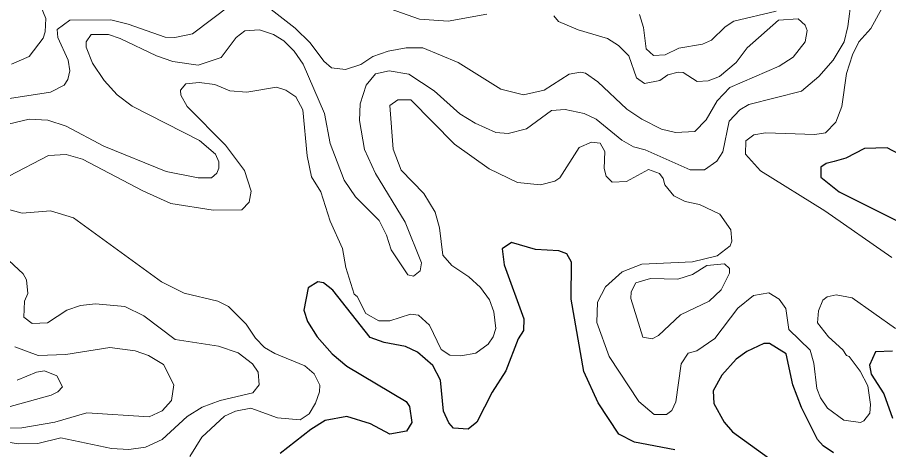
# Model space of a CAD drawing. Extents: x 763.2 to 816.8, y 7896.5 to 7952.7.
# Drawn here: x 797.081 to 800.064, y 7919.437 to 7920.916 of the extents above; entities that cross this region are included whole.
import ezdxf

# ---------------------------------------------------------------- set-up
doc = ezdxf.new("R2010")
doc.units = 0
doc.header["$LTSCALE"] = 0.064
doc.layers.add('1', color=7, linetype='Continuous', lineweight=25)
doc.layers.add('2', color=7, linetype='Continuous', lineweight=13)

msp = doc.modelspace()

# ---------------------------------------------------------------- linework, layer by layer
at = {"layer": '1'}
for points in [[(800.122, 7920.437), (800.0595, 7920.4694), (799.9821, 7920.4678), (799.918, 7920.4337), (799.878, 7920.4233), (799.8501, 7920.4159), (799.8323, 7920.403), (799.8324, 7920.3689), (799.8953, 7920.3187), (800.1671, 7920.1835)], [(798.9353, 7920.1176), (798.8556, 7920.1211), (798.7731, 7920.1454), (798.7411, 7920.1238), (798.7475, 7920.0689), (798.8148, 7919.8844), (798.8144, 7919.8441), (798.7957, 7919.8154), (798.754, 7919.706), (798.7062, 7919.6329), (798.6545, 7919.5306), (798.6247, 7919.5067), (798.5743, 7919.5097), (798.5583, 7919.5279), (798.5399, 7919.5689), (798.5303, 7919.6749), (798.5038, 7919.7246), (798.4512, 7919.7708), (798.4103, 7919.7898), (798.3363, 7919.8039), (798.2894, 7919.8201), (798.1608, 7919.9825), (798.1294, 7920.0078), (798.1096, 7920.0106), (798.076, 7919.9903), (798.0621, 7919.9139), (798.0739, 7919.8758), (798.1072, 7919.8223), (798.159, 7919.7641), (798.2088, 7919.7229), (798.4123, 7919.6011), (798.4234, 7919.5846), (798.4313, 7919.5296), (798.4132, 7919.5), (798.3567, 7919.4901), (798.2896, 7919.5247), (798.2089, 7919.5505), (798.1343, 7919.5367), (798.086, 7919.5062), (797.9807, 7919.4238)], [(799.0692, 7919.5968), (799.0202, 7919.7045), (798.9773, 7919.9518), (798.979, 7920.0783), (798.9629, 7920.1068), (798.9353, 7920.1176)], [(799.8763, 7919.4263), (799.8399, 7919.4495), (799.8213, 7919.4716), (799.7658, 7919.581), (799.7368, 7919.6585), (799.7134, 7919.7645), (799.6562, 7919.8005), (799.6372, 7919.7996), (799.5789, 7919.7726), (799.5419, 7919.7458), (799.4934, 7919.6921), (799.464, 7919.6377), (799.4654, 7919.5943), (799.5016, 7919.5311), (799.5299, 7919.4977), (799.6944, 7919.3793)], [(800.0784, 7919.7741), (800.0201, 7919.7715), (799.9985, 7919.7258), (800.0046, 7919.695), (800.048, 7919.6275), (800.0781, 7919.545)], [(799.3322, 7919.4357), (799.1939, 7919.4628), (799.1408, 7919.4897), (799.0692, 7919.5968)]]:
    msp.add_lwpolyline(points, dxfattribs=at)
at = {"layer": '2'}
for points in [[(800.0754, 7920.0941), (799.846, 7920.2545), (799.6259, 7920.391), (799.5739, 7920.4473), (799.5752, 7920.493), (799.603, 7920.5135), (799.6433, 7920.5203), (799.8118, 7920.5154), (799.8482, 7920.5206), (799.8833, 7920.5569), (799.9038, 7920.6107), (799.9205, 7920.7236), (799.9406, 7920.7873), (799.963, 7920.832), (800.0035, 7920.8784), (800.0421, 7920.9484), (800.0487, 7920.993), (800.0234, 7921.0833), (799.9979, 7921.1365), (799.9994, 7921.1623), (800.0129, 7921.175), (800.0508, 7921.1794), (800.0843, 7921.1665)], [(797.0092, 7921.0712), (797.1234, 7921.0053), (797.1603, 7920.9562), (797.1775, 7920.9122), (797.1761, 7920.867), (797.1692, 7920.8448), (797.1214, 7920.7826), (797.0609, 7920.7561)], [(799.937, 7920.9812), (799.9253, 7920.8846), (799.912, 7920.832), (799.875, 7920.7698), (799.8257, 7920.7132), (799.7656, 7920.6635), (799.586, 7920.6174), (799.5547, 7920.5996), (799.5184, 7920.5604), (799.497, 7920.4559), (799.4758, 7920.4242), (799.4342, 7920.394), (799.3848, 7920.3939), (799.2303, 7920.4627), (799.1903, 7920.4731), (799.1509, 7920.4962), (799.0627, 7920.568), (799.0214, 7920.5872), (798.9564, 7920.6005), (798.9095, 7920.5973), (798.8238, 7920.5351), (798.761, 7920.5189), (798.7192, 7920.5221), (798.6483, 7920.5534), (798.5964, 7920.5863), (798.5085, 7920.6649), (798.4214, 7920.7218), (798.354, 7920.7325), (798.307, 7920.7222), (798.2749, 7920.6835), (798.2544, 7920.6204), (798.2527, 7920.5625), (798.2692, 7920.4639), (798.3071, 7920.3818), (798.4083, 7920.2153), (798.4644, 7920.0761)], [(797.6801, 7920.8597), (797.8105, 7920.9574)], [(797.9501, 7920.9426), (798.0322, 7920.8786), (798.0832, 7920.8293), (798.1302, 7920.7659), (798.1569, 7920.7437), (798.2047, 7920.7375), (798.2565, 7920.7552), (798.2985, 7920.7816), (798.3505, 7920.8007), (798.4119, 7920.8112), (798.4697, 7920.8113), (798.59, 7920.7616), (798.7367, 7920.6703), (798.8139, 7920.6504), (798.8852, 7920.6667), (798.9702, 7920.7221), (799.0093, 7920.729), (799.0268, 7920.7254), (799.0689, 7920.6949), (799.1683, 7920.602), (799.2193, 7920.5673), (799.2863, 7920.5336), (799.3349, 7920.5221), (799.4006, 7920.5252), (799.4402, 7920.5659), (799.4777, 7920.6309), (799.5205, 7920.6757), (799.6899, 7920.7486), (799.7381, 7920.7801), (799.7789, 7920.8319), (799.7857, 7920.8714), (799.7786, 7920.8891), (799.7551, 7920.9111), (799.6874, 7920.9064), (799.5804, 7920.8112), (799.5425, 7920.762), (799.4855, 7920.7136), (799.4463, 7920.6986), (799.409, 7920.6963), (799.3613, 7920.7272), (799.3441, 7920.729), (799.3084, 7920.7195), (799.2807, 7920.7004), (799.2286, 7920.6897), (799.201, 7920.7095), (799.1743, 7920.7847), (799.1399, 7920.8195), (799.1022, 7920.8439), (799.001, 7920.8735), (798.9343, 7920.9018), (798.9184, 7920.9216)], [(798.688, 7920.9264), (798.5559, 7920.9034), (798.4573, 7920.9101), (798.3571, 7920.9453)], [(799.2109, 7920.9258), (799.2255, 7920.8813), (799.2338, 7920.8087), (799.2588, 7920.7853), (799.2994, 7920.7879), (799.3465, 7920.8105), (799.4268, 7920.8243), (799.4577, 7920.8381), (799.5049, 7920.8835), (799.5344, 7920.9031), (799.6793, 7920.9374)], [(797.0242, 7920.6334), (797.1935, 7920.6601), (797.2403, 7920.6837), (797.2531, 7920.7036), (797.2597, 7920.7326), (797.2546, 7920.7701), (797.2188, 7920.8467), (797.2172, 7920.8742), (797.2602, 7920.9059)], [(797.2602, 7920.9059), (797.4003, 7920.908), (797.4601, 7920.893), (797.5863, 7920.8478), (797.6198, 7920.8475), (797.6801, 7920.8597)], [(798.3451, 7920.1707), (798.3199, 7920.2213), (798.2382, 7920.3013), (798.2, 7920.359), (798.1515, 7920.4844), (798.1323, 7920.5867), (798.059, 7920.7564), (798.029, 7920.7998), (797.9928, 7920.8359), (797.9577, 7920.8576), (797.9097, 7920.8736), (797.86, 7920.8703), (797.8302, 7920.8474), (797.779, 7920.7786), (797.6994, 7920.7522), (797.6132, 7920.7653), (797.5574, 7920.7838), (797.4331, 7920.8438), (797.393, 7920.8573), (797.3337, 7920.8576), (797.316, 7920.8326), (797.3164, 7920.8142), (797.3375, 7920.7597), (797.3774, 7920.7002), (797.4227, 7920.6505), (797.4732, 7920.6119), (797.7046, 7920.4944), (797.7597, 7920.4476), (797.7707, 7920.4216), (797.7709, 7920.3998), (797.7636, 7920.3832), (797.7449, 7920.3673), (797.7001, 7920.3674), (797.5901, 7920.3883), (797.3772, 7920.4758), (797.2478, 7920.5436), (797.1848, 7920.5643), (797.1206, 7920.568), (797.049, 7920.5508)], [(797.0518, 7920.3728), (797.187, 7920.4436), (797.2478, 7920.4464), (797.3036, 7920.4302), (797.5102, 7920.322), (797.606, 7920.2792), (797.7513, 7920.2561), (797.8489, 7920.2576), (797.8744, 7920.2839), (797.8809, 7920.3218), (797.8584, 7920.3916), (797.7931, 7920.4788), (797.6619, 7920.6112), (797.6404, 7920.6497), (797.6398, 7920.6664), (797.6571, 7920.688), (797.7037, 7920.693), (797.7572, 7920.6864), (797.8078, 7920.665), (797.867, 7920.6602), (797.968, 7920.6766), (798.0005, 7920.6668), (798.0339, 7920.6436), (798.0585, 7920.5993), (798.0733, 7920.4422)], [(798.2059, 7920.0601), (798.2346, 7919.969), (798.2438, 7919.9607), (798.2745, 7919.9022), (798.3188, 7919.8779), (798.3565, 7919.878), (798.4269, 7919.9006), (798.4541, 7919.8974), (798.4918, 7919.8622), (798.5315, 7919.7798), (798.5619, 7919.7601), (798.5992, 7919.7581), (798.6507, 7919.767), (798.6929, 7919.7974), (798.7102, 7919.8224), (798.7188, 7919.851), (798.7127, 7919.9084), (798.6974, 7919.9491), (798.6666, 7919.9912), (798.6267, 7920.0278), (798.569, 7920.0665), (798.5376, 7920.1019), (798.5267, 7920.1957), (798.5115, 7920.2489), (798.4722, 7920.3138), (798.3949, 7920.3927), (798.3676, 7920.4645), (798.3566, 7920.6141), (798.3833, 7920.634), (798.4284, 7920.6336), (798.5779, 7920.4816), (798.6959, 7920.398), (798.7939, 7920.3511), (798.8728, 7920.343), (798.9214, 7920.3559), (798.9387, 7920.3672), (799.0043, 7920.4711), (799.0474, 7920.4884), (799.0764, 7920.485), (799.0931, 7920.4567), (799.0899, 7920.3984), (799.0972, 7920.3727), (799.118, 7920.3518), (799.1673, 7920.3543), (799.2427, 7920.3952), (799.2795, 7920.3821), (799.2927, 7920.3651), (799.2978, 7920.343), (799.3287, 7920.3054), (799.3678, 7920.2856), (799.4171, 7920.2756), (799.4867, 7920.2422), (799.5245, 7920.1889), (799.5278, 7920.1504), (799.5221, 7920.1346), (799.4777, 7920.0994), (799.3931, 7920.0796), (799.2191, 7920.0713), (799.1521, 7920.0456), (799.0947, 7919.9936), (799.0678, 7919.9419), (799.0647, 7919.8715), (799.1069, 7919.7552), (799.2092, 7919.6014), (799.2614, 7919.5571), (799.3035, 7919.5569), (799.3218, 7919.5704), (799.3354, 7919.6002), (799.3536, 7919.7308), (799.3781, 7919.7673), (799.408, 7919.7746), (799.4697, 7919.8166), (799.5476, 7919.9204), (799.6019, 7919.9647), (799.6547, 7919.9731), (799.6898, 7919.952), (799.713, 7919.9195), (799.7232, 7919.848), (799.7957, 7919.7769), (799.8086, 7919.7322), (799.8188, 7919.6461), (799.8316, 7919.6139), (799.8557, 7919.5784), (799.9114, 7919.5375), (799.9681, 7919.5297), (799.9798, 7919.535), (800.0004, 7919.5616), (800.0026, 7919.5916), (799.993, 7919.6553), (799.9675, 7919.7048), (799.9299, 7919.7557), (799.9204, 7919.7586), (799.9077, 7919.7788), (799.8592, 7919.8225), (799.8207, 7919.8702)], [(798.0733, 7920.4422), (798.0881, 7920.3699), (798.1198, 7920.3186), (798.1524, 7920.2189), (798.1942, 7920.1248), (798.2059, 7920.0601)], [(797.6714, 7919.4132), (797.7123, 7919.4789), (797.7895, 7919.5517), (797.8275, 7919.5689), (797.8804, 7919.5788), (797.9715, 7919.5459), (798.0497, 7919.5393), (798.0804, 7919.5597), (798.1021, 7919.5956), (798.1158, 7919.6351), (798.1161, 7919.6573), (798.0975, 7919.6959), (798.0655, 7919.724), (797.9627, 7919.7655), (797.9275, 7919.7867), (797.8956, 7919.8181), (797.8646, 7919.8663), (797.8038, 7919.927), (797.7671, 7919.9453), (797.652, 7919.9718), (797.5737, 7920.0112), (797.2724, 7920.2304), (797.1944, 7920.2542), (797.0974, 7920.2461), (797.0466, 7920.2598)], [(798.4644, 7920.0761), (798.4597, 7920.0484), (798.4376, 7920.0308), (798.4182, 7920.0346), (798.3603, 7920.1207), (798.3451, 7920.1707)], [(797.0358, 7920.0986), (797.1003, 7920.0387), (797.1115, 7920.0182), (797.1169, 7919.9711), (797.1054, 7919.9452), (797.1022, 7919.8903), (797.1315, 7919.8684), (797.1836, 7919.8706), (797.2501, 7919.9137), (797.2971, 7919.9302), (797.3484, 7919.9352), (797.4489, 7919.9271), (797.5134, 7919.895), (797.6205, 7919.8136), (797.7689, 7919.7912), (797.8367, 7919.7677), (797.8854, 7919.7302), (797.9053, 7919.7022), (797.9089, 7919.6583), (797.8869, 7919.6312), (797.7757, 7919.6053), (797.713, 7919.5824), (797.662, 7919.55), (797.577, 7919.472), (797.5189, 7919.4451), (797.462, 7919.4374), (797.4028, 7919.4407), (797.2296, 7919.4769), (797.1504, 7919.4572), (797.0847, 7919.4571), (797.017, 7919.4668)], [(799.8207, 7919.8702), (799.8242, 7919.9113), (799.8396, 7919.9482), (799.8539, 7919.9595), (799.8851, 7919.9665), (799.9397, 7919.9566)], [(799.9397, 7919.9566), (800.0885, 7919.8513)], [(797.0364, 7919.5104), (797.0953, 7919.5115), (797.2089, 7919.5311), (797.3181, 7919.5622), (797.5319, 7919.5492), (797.5767, 7919.5694), (797.6079, 7919.6045), (797.6163, 7919.659), (797.5805, 7919.7277), (797.5293, 7919.7593), (797.4844, 7919.7743), (797.3967, 7919.7858), (797.2461, 7919.7625), (797.1521, 7919.7592), (797.0721, 7919.7881)], [(797.08, 7919.674), (797.146, 7919.7023), (797.1735, 7919.7067), (797.2152, 7919.6891), (797.2352, 7919.6519), (797.2186, 7919.6345), (797.196, 7919.6234), (797.0354, 7919.579)]]:
    msp.add_lwpolyline(points, dxfattribs=at)
msp.add_lwpolyline([(799.4496, 7919.9445), (799.4915, 7919.9831), (799.5196, 7920.0412), (799.5191, 7920.057), (799.503, 7920.0731), (799.4424, 7920.0674), (799.3925, 7920.0357), (799.3429, 7920.0196), (799.2485, 7920.0225), (799.1982, 7920.0078), (799.1827, 7919.9773), (799.1813, 7919.9535), (799.2225, 7919.8221), (799.2544, 7919.8158), (799.2762, 7919.827), (799.3515, 7919.8986)], close=True, dxfattribs=at)

doc.saveas('drawing.dxf')
